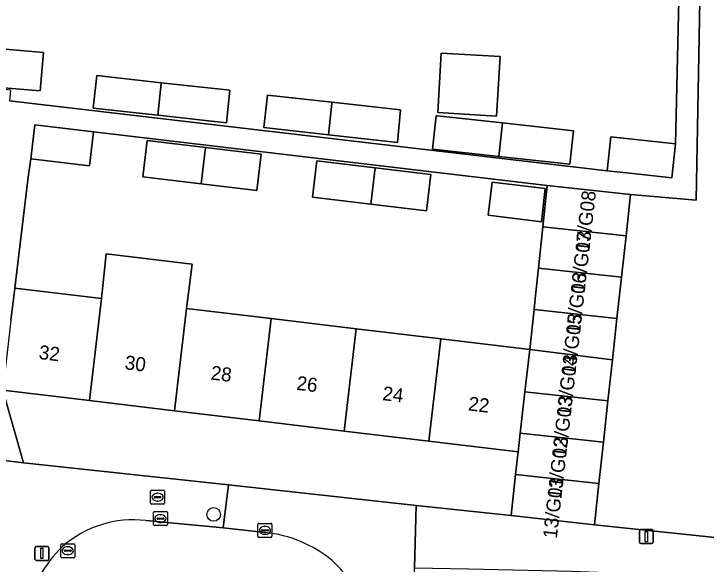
# Model space of a CAD drawing. Extents: x 162026 to 163502, y 387295 to 388169.
# Drawn here: x 162811.83 to 162861.24, y 388029.67 to 388068.97 of the extents above; entities that cross this region are included whole.
import ezdxf

# ---------------------------------------------------------------- set-up
doc = ezdxf.new("R2010")
doc.units = 0
for name, color, linetype in [('IMGEO_Boom', 7, 'Continuous'), ('IMGEO_Brandkraan', 7, 'Continuous'), ('IMGEO_Erf', 7, 'Continuous'), ('IMGEO_Kolk', 7, 'Continuous'), ('IMGEO_Lichtmast', 7, 'Continuous'), ('IMGEO_Pand', 7, 'Continuous'), ('IMGEO_Pand_nummerreeks', 7, 'Continuous'), ('IMGEO_Rijbaan_lokaal_open', 7, 'Continuous'), ('IMGEO_Rioolput', 7, 'Continuous'), ('IMGEO_Voetpad_open', 7, 'Continuous')]:
    doc.layers.add(name, color=color, linetype=linetype)

msp = doc.modelspace()

# ---------------------------------------------------------------- linework, layer by layer
at = {"layer": 'IMGEO_Boom'}
msp.add_circle((162826.087, 388033.223), 0.489, dxfattribs=at)
at = {"layer": 'IMGEO_Brandkraan'}
for p, q in [((162821.586, 388034.025), (162821.586, 388034.877)), ((162821.661, 388034.951), (162822.513, 388034.951)), ((162822.074, 388034.731), (162822.099, 388034.731)), ((162822.587, 388034.877), (162822.587, 388034.025)), ((162821.845, 388034.445), (162821.845, 388034.457)), ((162822.283, 388034.408), (162821.885, 388034.408)), ((162821.888, 388034.494), (162822.286, 388034.494)), ((162822.097, 388034.171), (162822.072, 388034.171)), ((162822.329, 388034.457), (162822.329, 388034.445)), ((162822.513, 388033.951), (162821.661, 388033.951))]:
    msp.add_line(p, q, dxfattribs=at)
for points in [[(162821.586, 388034.025), (162821.586, 388034.877)], [(162821.661, 388034.951), (162822.513, 388034.951)], [(162822.587, 388034.877), (162822.587, 388034.025)], [(162822.513, 388033.951), (162821.661, 388033.951)]]:
    msp.add_lwpolyline(points, dxfattribs=at)
for centre, radius, start, end in [((162821.663, 388034.875), 0.0765, 91.552, 178.448), ((162821.663, 388034.875), 0.0765, 91.552, 178.448), ((162822.511, 388034.875), 0.0765, 1.552, 88.448), ((162822.511, 388034.875), 0.0765, 1.552, 88.448), ((162821.663, 388034.027), 0.0765, 181.552, 268.448), ((162821.663, 388034.027), 0.0765, 181.552, 268.448), ((162821.885, 388034.454), 0.0403, 85.8775, 175.7526), ((162821.882, 388034.444), 0.0366, 178.938, 274.7102), ((162822.286, 388034.451), 0.043, 264.8664, 352.4533), ((162822.29, 388034.456), 0.0386, 1.7309, 96.639), ((162822.511, 388034.027), 0.0765, 271.552, 358.448), ((162822.511, 388034.027), 0.0765, 271.552, 358.448)]:
    msp.add_arc(centre, radius, start, end, dxfattribs=at)
for centre, major_axis, ratio, start_param, end_param in [((162822.073, 388034.451), (-0.387, 0.002), 0.722429, 4.712389, 7.853982), ((162822.098, 388034.451), (-0.39, 0.002), 0.717154, 1.570796, 4.712389)]:
    msp.add_ellipse(centre, major_axis=major_axis, ratio=ratio, start_param=start_param, end_param=end_param, dxfattribs=at)
at = {"layer": 'IMGEO_Erf'}
msp.add_lwpolyline([(162765.719, 388084.894), (162765.269, 388078.182), (162763.721, 388064.158), (162794.43, 388060.767), (162794.317, 388059.477), (162795.864, 388059.267), (162796.482, 388065.144), (162799.505, 388064.826), (162802.529, 388064.507), (162805.552, 388064.189), (162808.576, 388063.87), (162811.599, 388063.552), (162811.516, 388062.767), (162854.167, 388057.763), (162854.434, 388060.199), (162859.057, 388059.694), (162859.295, 388069.939), (162859.411, 388074.938)], dxfattribs=at)
for points in [[(162813.695, 388063.463), (162808.481, 388063.913), (162808.719, 388066.668), (162813.932, 388066.219)], [(162846.528, 388065.92), (162846.279, 388061.675), (162842.087, 388061.921), (162842.336, 388066.166)], [(162827.015, 388061.179), (162822.098, 388061.727), (162817.479, 388062.243), (162817.743, 388064.561), (162822.347, 388064.052), (162827.231, 388063.513)], [(162834.522, 388062.66), (162839.421, 388062.119), (162839.205, 388059.785), (162834.277, 388060.334), (162829.669, 388060.848), (162829.933, 388063.167)], [(162846.697, 388061.178), (162851.761, 388060.623), (162851.5, 388058.237), (162846.437, 388058.792), (162841.699, 388059.311), (162841.96, 388061.697), (162842.072, 388061.684), (162846.253, 388061.226)], [(162849.582, 388053.765), (162849.893, 388056.714), (162817.522, 388060.546), (162817.235, 388058.117), (162813.044, 388058.613), (162812.851, 388057.316), (162811.895, 388049.387), (162818.092, 388048.647), (162818.415, 388051.831), (162824.546, 388051.099), (162824.146, 388047.925), (162830.2, 388047.202), (162836.254, 388046.479), (162842.309, 388045.757), (162848.657, 388044.999), (162848.96, 388047.866), (162849.043, 388048.651), (162849.271, 388050.816)], [(162825.196, 388056.833), (162821.028, 388057.33), (162821.337, 388059.92), (162825.501, 388059.423), (162829.486, 388058.947), (162829.176, 388056.357)], [(162833.445, 388058.474), (162837.609, 388057.977), (162841.594, 388057.501), (162841.284, 388054.911), (162837.304, 388055.387), (162833.136, 388055.884)], [(162845.955, 388056.959), (162849.759, 388056.505), (162849.476, 388054.129), (162845.672, 388054.583)], [(162835.393, 388039.174), (162829.339, 388039.9), (162823.286, 388040.626), (162817.232, 388041.351), (162811.03, 388042.095), (162812.526, 388036.914), (162827.136, 388035.325), (162840.54, 388033.867), (162847.313, 388033.131), (162847.635, 388036.079), (162847.811, 388037.685), (162841.447, 388038.448)]]:
    msp.add_lwpolyline(points, close=True, dxfattribs=at)
at = {"layer": 'IMGEO_Kolk'}
for p, q in [((162821.785, 388032.494), (162821.785, 388033.346)), ((162821.86, 388033.42), (162822.712, 388033.42)), ((162822.273, 388033.2), (162822.298, 388033.2)), ((162822.786, 388033.346), (162822.786, 388032.494)), ((162822.044, 388032.914), (162822.044, 388032.926)), ((162822.482, 388032.877), (162822.084, 388032.877)), ((162822.087, 388032.963), (162822.485, 388032.963)), ((162822.296, 388032.64), (162822.271, 388032.64)), ((162822.528, 388032.926), (162822.528, 388032.914)), ((162829.323, 388032.581), (162830.175, 388032.581)), ((162822.712, 388032.42), (162821.86, 388032.42)), ((162829.248, 388031.655), (162829.248, 388032.507)), ((162829.507, 388032.075), (162829.507, 388032.087)), ((162829.945, 388032.038), (162829.547, 388032.038)), ((162829.55, 388032.124), (162829.948, 388032.124)), ((162829.736, 388032.361), (162829.761, 388032.361)), ((162829.991, 388032.087), (162829.991, 388032.075)), ((162830.249, 388032.507), (162830.249, 388031.655)), ((162830.175, 388031.581), (162829.323, 388031.581)), ((162829.759, 388031.801), (162829.734, 388031.801))]:
    msp.add_line(p, q, dxfattribs=at)
for points in [[(162821.785, 388032.494), (162821.785, 388033.346)], [(162821.86, 388033.42), (162822.712, 388033.42)], [(162822.786, 388033.346), (162822.786, 388032.494)], [(162829.323, 388032.581), (162830.175, 388032.581)], [(162822.712, 388032.42), (162821.86, 388032.42)], [(162829.248, 388031.655), (162829.248, 388032.507)], [(162830.249, 388032.507), (162830.249, 388031.655)], [(162830.175, 388031.581), (162829.323, 388031.581)]]:
    msp.add_lwpolyline(points, dxfattribs=at)
for centre, radius, start, end in [((162821.862, 388033.344), 0.0765, 91.552, 178.448), ((162821.862, 388033.344), 0.0765, 91.552, 178.448), ((162822.71, 388033.344), 0.0765, 1.552, 88.448), ((162822.71, 388033.344), 0.0765, 1.552, 88.448), ((162822.084, 388032.923), 0.0403, 85.8775, 175.7526), ((162822.081, 388032.913), 0.0366, 178.938, 274.7102), ((162822.485, 388032.92), 0.043, 264.8664, 352.4533), ((162822.489, 388032.925), 0.0386, 1.7309, 96.639), ((162829.325, 388032.505), 0.0765, 91.552, 178.448), ((162829.325, 388032.505), 0.0765, 91.552, 178.448), ((162830.173, 388032.505), 0.0765, 1.552, 88.448), ((162830.173, 388032.505), 0.0765, 1.552, 88.448), ((162821.862, 388032.496), 0.0765, 181.552, 268.448), ((162821.862, 388032.496), 0.0765, 181.552, 268.448), ((162822.71, 388032.496), 0.0765, 271.552, 358.448), ((162822.71, 388032.496), 0.0765, 271.552, 358.448), ((162829.547, 388032.084), 0.0403, 85.8775, 175.7526), ((162829.544, 388032.074), 0.0366, 178.938, 274.7102), ((162829.948, 388032.081), 0.043, 264.8664, 352.4533), ((162829.952, 388032.086), 0.0386, 1.7309, 96.639), ((162829.325, 388031.657), 0.0765, 181.552, 268.448), ((162829.325, 388031.657), 0.0765, 181.552, 268.448), ((162830.173, 388031.657), 0.0765, 271.552, 358.448), ((162830.173, 388031.657), 0.0765, 271.552, 358.448)]:
    msp.add_arc(centre, radius, start, end, dxfattribs=at)
for centre, major_axis, ratio, start_param, end_param in [((162822.272, 388032.92), (-0.387, 0.002), 0.722429, 4.712389, 7.853982), ((162822.297, 388032.92), (-0.39, 0.002), 0.717154, 1.570796, 4.712389), ((162829.735, 388032.081), (-0.387, 0.002), 0.722429, 4.712389, 7.853982), ((162829.76, 388032.081), (-0.39, 0.002), 0.717154, 1.570796, 4.712389)]:
    msp.add_ellipse(centre, major_axis=major_axis, ratio=ratio, start_param=start_param, end_param=end_param, dxfattribs=at)
at = {"layer": 'IMGEO_Lichtmast'}
for p, q in [((162856.47, 388031.232), (162856.47, 388032.032)), ((162856.47, 388032.032), (162856.47, 388031.232)), ((162856.57, 388032.132), (162857.36, 388032.132)), ((162857.36, 388032.132), (162856.57, 388032.132)), ((162857.46, 388032.032), (162857.46, 388031.232)), ((162857.46, 388031.232), (162857.46, 388032.032)), ((162857.36, 388031.132), (162856.57, 388031.132)), ((162856.57, 388031.132), (162857.36, 388031.132)), ((162813.331, 388030.035), (162813.331, 388030.835)), ((162813.331, 388030.835), (162813.331, 388030.035)), ((162813.431, 388030.935), (162814.221, 388030.935)), ((162814.221, 388030.935), (162813.431, 388030.935)), ((162814.321, 388030.835), (162814.321, 388030.035)), ((162814.321, 388030.035), (162814.321, 388030.835)), ((162814.221, 388029.935), (162813.431, 388029.935)), ((162813.431, 388029.935), (162814.221, 388029.935))]:
    msp.add_line(p, q, dxfattribs=at)
for points in [[(162856.89, 388032.007), (162857.04, 388032.007), (162857.04, 388031.257), (162856.89, 388031.257), (162856.89, 388032.007)], [(162813.751, 388030.81), (162813.901, 388030.81), (162813.901, 388030.06), (162813.751, 388030.06), (162813.751, 388030.81)]]:
    msp.add_lwpolyline(points, dxfattribs=at)
for centre, start, end in [((162856.57, 388032.032), 90, 180), ((162856.57, 388032.032), 90, 180), ((162857.36, 388032.032), 0, 90), ((162857.36, 388032.032), 360, 90), ((162856.57, 388031.232), 180, 270), ((162856.57, 388031.232), 180, 270), ((162857.36, 388031.232), 270, 0), ((162857.36, 388031.232), 270, 0), ((162813.431, 388030.835), 90, 180), ((162813.431, 388030.835), 90, 180), ((162814.221, 388030.835), 0, 90), ((162814.221, 388030.835), 360, 90), ((162813.431, 388030.035), 180, 270), ((162813.431, 388030.035), 180, 270), ((162814.221, 388030.035), 270, 0), ((162814.221, 388030.035), 270, 0)]:
    msp.add_arc(centre, 0.1, start, end, dxfattribs=at)
at = {"layer": 'IMGEO_Pand'}
for points in [[(162808.719, 388066.668), (162808.481, 388063.913), (162813.695, 388063.463), (162813.932, 388066.219)], [(162846.528, 388065.92), (162842.336, 388066.166), (162842.087, 388061.921), (162846.279, 388061.675)], [(162822.345, 388063.993), (162822.347, 388064.052), (162817.743, 388064.561), (162817.479, 388062.243), (162822.098, 388061.727)], [(162822.098, 388061.727), (162827.015, 388061.179), (162827.231, 388063.513), (162822.347, 388064.052), (162822.345, 388063.993)], [(162834.519, 388062.567), (162834.522, 388062.66), (162829.933, 388063.167), (162829.669, 388060.848), (162834.277, 388060.334)], [(162834.277, 388060.334), (162839.205, 388059.785), (162839.421, 388062.119), (162834.522, 388062.66), (162834.519, 388062.567)], [(162846.697, 388061.178), (162846.253, 388061.226), (162842.072, 388061.684), (162841.96, 388061.697), (162841.699, 388059.311), (162846.437, 388058.792)], [(162851.761, 388060.623), (162846.697, 388061.178), (162846.437, 388058.792), (162851.5, 388058.237)], [(162817.522, 388060.546), (162813.332, 388061.042), (162813.044, 388058.613), (162817.235, 388058.117)], [(162854.434, 388060.199), (162854.167, 388057.763), (162856.006, 388057.563), (162858.791, 388057.259), (162859.057, 388059.694)], [(162825.196, 388056.833), (162825.501, 388059.423), (162821.337, 388059.92), (162821.028, 388057.33)], [(162825.501, 388059.423), (162825.196, 388056.833), (162829.176, 388056.357), (162829.486, 388058.947)], [(162833.445, 388058.474), (162833.136, 388055.884), (162837.304, 388055.387), (162837.609, 388057.977)], [(162841.284, 388054.911), (162841.594, 388057.501), (162837.609, 388057.977), (162837.304, 388055.387)], [(162849.759, 388056.505), (162845.955, 388056.959), (162845.672, 388054.583), (162849.476, 388054.129)], [(162849.893, 388056.714), (162849.582, 388053.765), (162855.52, 388053.115), (162855.842, 388056.063)], [(162849.271, 388050.816), (162855.197, 388050.167), (162855.52, 388053.115), (162849.582, 388053.765)], [(162824.546, 388051.099), (162818.415, 388051.831), (162818.092, 388048.647), (162817.232, 388041.351), (162823.286, 388040.626), (162824.146, 388047.925)], [(162855.197, 388050.167), (162849.271, 388050.816), (162849.043, 388048.651), (162848.96, 388047.866), (162854.874, 388047.219)], [(162811.616, 388047.061), (162811.03, 388042.095), (162817.232, 388041.351), (162818.092, 388048.647), (162811.895, 388049.387)], [(162830.2, 388047.202), (162824.146, 388047.925), (162823.286, 388040.626), (162829.339, 388039.9)], [(162848.657, 388044.999), (162854.552, 388044.272), (162854.874, 388047.219), (162848.96, 388047.866)], [(162829.339, 388039.9), (162835.393, 388039.174), (162836.254, 388046.479), (162830.2, 388047.202)], [(162835.393, 388039.174), (162841.447, 388038.448), (162842.309, 388045.757), (162836.254, 388046.479)], [(162848.657, 388044.999), (162842.309, 388045.757), (162841.447, 388038.448), (162847.811, 388037.685), (162847.966, 388039.026), (162848.307, 388041.972)], [(162854.552, 388044.272), (162848.657, 388044.999), (162848.307, 388041.972), (162854.23, 388041.324)], [(162854.23, 388041.324), (162848.307, 388041.972), (162847.966, 388039.026), (162853.907, 388038.376)], [(162847.635, 388036.079), (162853.584, 388035.428), (162853.907, 388038.376), (162847.966, 388039.026), (162847.811, 388037.685)], [(162847.313, 388033.131), (162853.262, 388032.48), (162853.584, 388035.428), (162847.635, 388036.079)]]:
    msp.add_lwpolyline(points, close=True, dxfattribs=at)
at = {"layer": 'IMGEO_Rijbaan_lokaal_open'}
msp.add_lwpolyline([(162853.262, 388032.48), (162863.7, 388031.389), (162865.327, 388084.102), (162861.058, 388084.202), (162860.525, 388055.661), (162855.842, 388056.063), (162855.52, 388053.115), (162855.197, 388050.167), (162854.874, 388047.219), (162854.552, 388044.272), (162854.23, 388041.324), (162853.907, 388038.376), (162853.584, 388035.428)], close=True, dxfattribs=at)
msp.add_lwpolyline([(162829.753, 388031.931), (162826.774, 388032.263), (162821.239, 388032.781)], dxfattribs=at)
for centre, radius, start, end in [((162820.341, 388025.257), 7.577, 83.1904, 131.6397), ((162828.814, 388022.943), 9.037, 50.6597, 84.036), ((162820.783, 388025.003), 8.062, 132.7894, 171.0758), ((162829.169, 388024.032), 7.981, 358.0205, 47.6717)]:
    msp.add_arc(centre, radius, start, end, dxfattribs=at)
at = {"layer": 'IMGEO_Rioolput'}
for p, q in [((162815.173, 388030.201), (162815.173, 388031.053)), ((162815.248, 388031.127), (162816.1, 388031.127)), ((162816.174, 388031.053), (162816.174, 388030.201)), ((162815.432, 388030.621), (162815.432, 388030.633)), ((162815.87, 388030.584), (162815.472, 388030.584)), ((162815.475, 388030.67), (162815.873, 388030.67)), ((162815.661, 388030.907), (162815.686, 388030.907)), ((162815.916, 388030.633), (162815.916, 388030.621)), ((162816.1, 388030.127), (162815.248, 388030.127)), ((162815.684, 388030.347), (162815.659, 388030.347))]:
    msp.add_line(p, q, dxfattribs=at)
for points in [[(162815.173, 388030.201), (162815.173, 388031.053)], [(162815.248, 388031.127), (162816.1, 388031.127)], [(162816.174, 388031.053), (162816.174, 388030.201)], [(162816.1, 388030.127), (162815.248, 388030.127)]]:
    msp.add_lwpolyline(points, dxfattribs=at)
for centre, radius, start, end in [((162815.25, 388031.051), 0.0765, 91.552, 178.448), ((162815.25, 388031.051), 0.0765, 91.552, 178.448), ((162816.098, 388031.051), 0.0765, 1.552, 88.448), ((162816.098, 388031.051), 0.0765, 1.552, 88.448), ((162815.472, 388030.63), 0.0403, 85.8775, 175.7526), ((162815.469, 388030.62), 0.0366, 178.938, 274.7102), ((162815.873, 388030.627), 0.043, 264.8664, 352.4533), ((162815.877, 388030.632), 0.0386, 1.7309, 96.639), ((162815.25, 388030.203), 0.0765, 181.552, 268.448), ((162815.25, 388030.203), 0.0765, 181.552, 268.448), ((162816.098, 388030.203), 0.0765, 271.552, 358.448), ((162816.098, 388030.203), 0.0765, 271.552, 358.448)]:
    msp.add_arc(centre, radius, start, end, dxfattribs=at)
for centre, major_axis, ratio, start_param, end_param in [((162815.66, 388030.627), (-0.387, 0.002), 0.722429, 4.712389, 7.853982), ((162815.685, 388030.627), (-0.39, 0.002), 0.717154, 1.570796, 4.712389)]:
    msp.add_ellipse(centre, major_axis=major_axis, ratio=ratio, start_param=start_param, end_param=end_param, dxfattribs=at)
at = {"layer": 'IMGEO_Voetpad_open'}
for points in [[(162811.616, 388047.061), (162811.895, 388049.387), (162812.851, 388057.316), (162813.044, 388058.613), (162813.332, 388061.042), (162817.522, 388060.546), (162849.893, 388056.714), (162855.842, 388056.063), (162860.525, 388055.661), (162861.058, 388084.202), (162859.673, 388084.235), (162859.637, 388083.104), (162859.411, 388074.938), (162859.295, 388069.939), (162859.057, 388059.694), (162858.791, 388057.259), (162856.006, 388057.563), (162854.167, 388057.763), (162811.516, 388062.767)], [(162810.7, 388037.113), (162812.526, 388036.914), (162811.03, 388042.095)], [(162827.136, 388035.325), (162812.526, 388036.914), (162810.7, 388037.113), (162810.44, 388034.725), (162806.663, 388000), (162805.949, 387993.437), (162805.775, 387991.698), (162805.547, 387989.555), (162805.326, 387987.484), (162805.272, 387986.976), (162805.118, 387981.588), (162806.611, 387981.421), (162818.528, 387980.145), (162822.685, 387979.729), (162822.902, 387981.277), (162816.08, 387981.89)], [(162821.239, 388032.781), (162826.774, 388032.263), (162827.136, 388035.325)], [(162840.54, 388033.867), (162827.136, 388035.325), (162826.774, 388032.263), (162829.753, 388031.931)], [(162838.142, 387944.759), (162838.286, 387950.259), (162838.716, 387966.821), (162838.755, 387968.32), (162839.58, 388000), (162840.413, 388029.401), (162840.54, 388033.867)], [(162865.195, 388031.334), (162863.7, 388031.389), (162853.262, 388032.48), (162847.313, 388033.131), (162840.54, 388033.867), (162840.413, 388029.401), (162844.303, 388029.333), (162851.651, 388029.155), (162855.959, 388028.988), (162861.18, 388029.016), (162863.611, 388028.947), (162865.117, 388028.942), (162867.558, 388028.873), (162877.041, 388028.539), (162884.438, 388028.359), (162889.045, 388028.365)]]:
    msp.add_lwpolyline(points, dxfattribs=at)
for centre, radius, start, end in [((162820.341, 388025.257), 7.577, 83.1904, 131.6397), ((162828.814, 388022.943), 9.037, 50.6597, 84.036), ((162820.783, 388025.003), 8.062, 132.7894, 171.0758), ((162829.169, 388024.032), 7.981, 358.0205, 47.6717)]:
    msp.add_arc(centre, radius, start, end, dxfattribs=at)

# ---------------------------------------------------------------- texts
at = {"layer": 'IMGEO_Pand_nummerreeks'}
for s, rotation, p in [('13/G08', 83.5597, (162852.888, 388051.929)), ('13/G07', 83.5597, (162852.556, 388048.987)), ('13/G06', 83.5602, (162852.224, 388046.047)), ('13/G05', 83.5597, (162851.892, 388043.109)), ('32', 353.1629, (162813.571, 388044.328)), ('30', 353.1629, (162819.707, 388043.593)), ('13/G04', 83.5597, (162851.56, 388040.17)), ('28', 353.1629, (162825.838, 388042.858)), ('26', 353.1629, (162831.965, 388042.123)), ('24', 353.1629, (162838.095, 388041.388)), ('22', 353.1646, (162844.222, 388040.653)), ('13/G03', 83.5597, (162851.229, 388037.23)), ('13/G02', 83.5597, (162850.896, 388034.285)), ('13/G01', 83.5597, (162850.577, 388031.462))]:
    msp.add_text(s, height=1, rotation=rotation, dxfattribs=at).set_placement(p)

doc.saveas('drawing.dxf')
